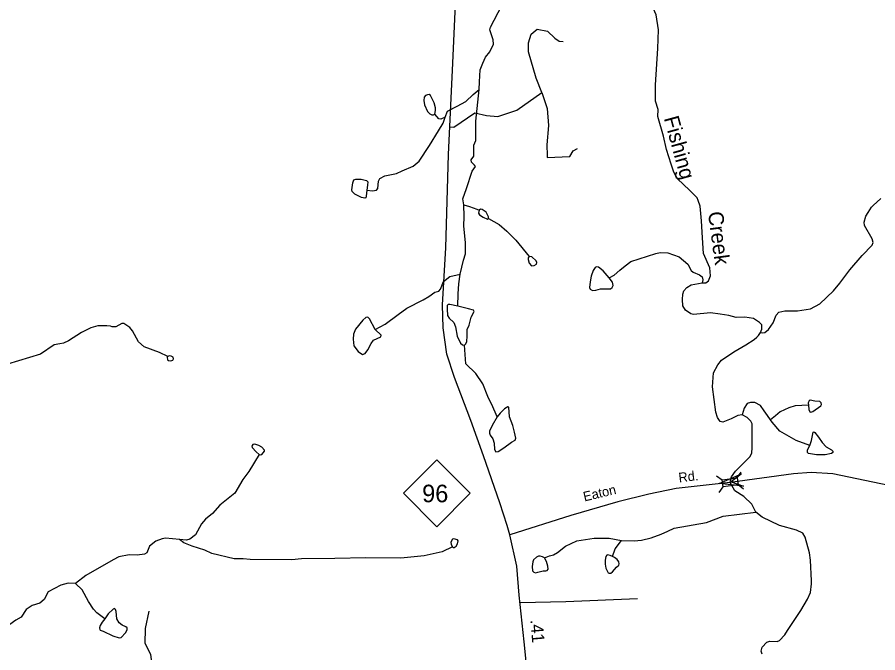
# Model space of a CAD drawing. Extents: x 2056842 to 2160602, y 826753 to 1016856.
# Drawn here: x 2118107 to 2126686, y 898718 to 905049 of the extents above; entities that cross this region are included whole.
import ezdxf

# ---------------------------------------------------------------- set-up
doc = ezdxf.new("R2010")
doc.units = 0
for name, color, linetype in [('Exist Hydrographic Creek Single Shore', 7, 'Continuous'), ('Exist Hydrographic Creek Single Shore Label', 7, 'Continuous'), ('Exist Hydrographic Misc Water Feature', 7, 'Continuous'), ('Exist Road Non-System Type 51', 7, 'Continuous'), ('Exist Road Primary NC Attributed', 7, 'Continuous'), ('Exist Road Primary NC Service Mileage Hundredths English Label', 7, 'Continuous'), ('Exist Road Primary NC Shield CELL', 7, 'Continuous'), ('Exist Road Primary NC Shield Number Label', 7, 'Continuous'), ('Exist Road Secondary Structure Standard Bridge Attributed CELL', 7, 'Continuous'), ('Exist Road Secondary Structure Standard Bridge CELL', 7, 'Continuous'), ('Exist Road Secondary Type 51 Attributed', 7, 'Continuous'), ('Exist Road Secondary Type 51 Label', 7, 'Continuous')]:
    doc.layers.add(name, color=color, linetype=linetype)

msp = doc.modelspace()

# ---------------------------------------------------------------- linework, layer by layer
at = {"layer": 'Exist Hydrographic Creek Single Shore'}
for points in [[(2124468.2, 904375.7), (2124492.1, 904739.2), (2124498.3, 904922.1), (2124477.6, 905073), (2124376.7, 905298.8), (2124324.7, 905480.6), (2124334.1, 905620), (2124358, 905744.9), (2124390.2, 905809.4), (2124427.6, 905840.6), (2124489, 905878.1), (2124542, 905902), (2124569.1, 905931.1), (2124576.3, 905958.2)], [(2124936.1, 902401.8), (2124970.4, 902404.9), (2124999.5, 902424.7), (2125018.3, 902473.6), (2125011, 902552.6), (2124947.6, 902695.8), (2124937.2, 902852.9), (2124926.8, 903019.4), (2124915.3, 903165.9), (2124895.6, 903224.1), (2124884.1, 903249.1), (2124809.3, 903327.1), (2124687.6, 903438.5), (2124652.2, 903506.1), (2124625.2, 903586.2), (2124579.5, 903731.9), (2124549.3, 903864), (2124493.2, 904059.6), (2124496.3, 904131.2), (2124469.2, 904214.4), (2124468.2, 904375.7)], [(2125517.4, 901910.1), (2125540.2, 901904.9), (2125559, 901909.1), (2125595.4, 901939.3), (2125644.2, 902004.4), (2125673.1, 902081.7), (2125698.3, 902110.5), (2125759.6, 902123), (2125886.5, 902125.1), (2126013.4, 902143.8), (2126106.9, 902195.8), (2126245.2, 902322.1), (2126307.6, 902400.2), (2126365.9, 902479.2), (2126407.5, 902532.3), (2126530.6, 902675.5), (2126628.2, 902777.8), (2126639.3, 902805.1), (2126630, 902842.6), (2126554.1, 902973.6), (2126549.9, 903008), (2126565.5, 903066.2), (2126588.4, 903103.7), (2126622.7, 903155.9), (2126641.4, 903176.5), (2126676.8, 903207.9), (2126717.3, 903244.4)], [(2125517.4, 901910.1), (2125528.8, 901941.9), (2125528.8, 901984.6), (2125507, 902009.5), (2125446.7, 902047), (2125361.4, 902061.6), (2125273, 902059.5), (2125199.2, 902077.2), (2125116, 902091.7), (2125017.2, 902103.2), (2124848.8, 902088.6), (2124821.7, 902095.9), (2124769.7, 902132.3), (2124743.7, 902172.9), (2124737.5, 902236.4), (2124742.7, 902289.6), (2124751, 902324.8), (2124781.2, 902356), (2124826.9, 902384.1), (2124936.1, 902401.8)], [(2119607.6, 901669.8), (2119523.9, 901709.1), (2119373.8, 901766.4), (2119317.4, 901814.1), (2119257.2, 901925.9), (2119230.9, 901959.8), (2119168.8, 901999.5), (2119148.7, 901999.4), (2119089, 901965.2), (2119052.9, 901965), (2119036.9, 901973), (2119001.1, 901976.7), (2118909, 901976.3), (2118840.9, 901954.1), (2118749.2, 901909.7), (2118617.8, 901827.1), (2118567.8, 901800.9), (2118531.7, 901796.8), (2118475.7, 901784.5), (2118340.2, 901693.9), (2118010.9, 901594.5)], [(2125334.4, 901087.4), (2125291.7, 901082.2), (2125223.1, 901048.9), (2125142, 901015.6), (2125112.9, 901020.8), (2125086.9, 901063.4), (2125070.2, 901115.5), (2125039, 901368.7), (2125046.3, 901507.1), (2125090, 901586.1), (2125128.5, 901634), (2125250.1, 901714.5), (2125369.7, 901785.3), (2125451.9, 901837.3), (2125481, 901861.2), (2125497.6, 901880), (2125517.4, 901910.1)], [(2125468.5, 900117.7), (2125429.6, 900196.9), (2125349.2, 900274.6), (2125259.5, 900332), (2125214.1, 900415.2), (2125216.9, 900434), (2125228.3, 900471.4), (2125267.8, 900528.7), (2125412.3, 900673.1), (2125430, 900708.5), (2125432.1, 900760.5), (2125434.2, 901000), (2125418.6, 901026), (2125384.3, 901062.4), (2125334.4, 901087.4)], [(2120519.6, 900692.4), (2120415.1, 900523.1), (2120357.5, 900443), (2120277.9, 900308.6), (2120128.4, 900188), (2120053, 900105.6), (2119985.3, 900049.4), (2119945.5, 900001.2), (2119884.9, 899893.2), (2119828.9, 899848.5), (2119793.5, 899840.1), (2119724.3, 899846.3)], [(2125786.7, 898938.7), (2125837.6, 899019.9), (2125917.7, 899139.9), (2125984.2, 899253.3), (2126014.4, 899317.8), (2126024.8, 899404.2), (2126024.8, 899436.4), (2126014.4, 899639.1), (2126005, 899713), (2125962.4, 899871.1), (2125937.4, 899908.6), (2125874.4, 899940.9), (2125704.5, 899985.6), (2125533, 900069.8), (2125468.5, 900117.7)], [(2119724.3, 899846.3), (2119584, 899859.7), (2119552.2, 899853.4), (2119490.3, 899829.2), (2119425.8, 899779.9), (2119397.8, 899714.4), (2119374.9, 899700.9), (2119302.2, 899691.5), (2119222.2, 899694.6), (2119118.4, 899673.9), (2119065, 899643.4), (2118792.2, 899489.3), (2118689.4, 899409.2)], [(2122446.4, 899772.6), (2122344.2, 899723.7), (2122162.5, 899682.9), (2121930.4, 899660), (2121582.7, 899662.3), (2121274.7, 899657.1), (2120940.6, 899653.6), (2120844.7, 899643.2), (2120429, 899647.4), (2120360.8, 899655), (2120269.1, 899654.6), (2120046.8, 899705.7), (2119978.5, 899741.4), (2119850.6, 899780.7), (2119766.3, 899814.4), (2119724.3, 899846.3)], [(2118689.4, 899409.2), (2118613.6, 899410.3), (2118542.9, 899390.5), (2118414.6, 899326.6), (2118375, 899248.4), (2118330.9, 899212.2), (2118255.3, 899189.9), (2118197, 899150.5), (2118147.2, 899071.5), (2118093.2, 899044.4), (2118032.9, 898998.7), (2117960.2, 898967.5)], [(2125533, 898705.7), (2125524.6, 898732.7), (2125531.9, 898775.4), (2125580.8, 898822.2), (2125610.9, 898832.6), (2125683.7, 898830.5), (2125706.6, 898839.9), (2125757.6, 898896), (2125786.7, 898938.7)]]:
    msp.add_lwpolyline(points, dxfattribs=at)
at = {"layer": 'Exist Hydrographic Misc Water Feature'}
for points in [[(2122711.9, 904330.1), (2122714, 904407.1), (2122721.3, 904524.7), (2122746.9, 904592.7), (2122773.5, 904652.5), (2122819.3, 904703.4), (2122854.6, 904782.5), (2122851.5, 904823.1), (2122818.2, 904923), (2122823.4, 904951.5), (2122936.8, 905164.8), (2122975.2, 905209.5), (2122990.3, 905498.1), (2123053.7, 905602.2), (2123096.4, 905620.9), (2123117.2, 905644), (2123122.4, 905676.2), (2123143.2, 905712.4), (2123181.6, 905746.8), (2123215.2, 905798.8), (2123271.4, 905853.9), (2123335.8, 905893.5), (2123383.7, 905952.8)], [(2122373, 904055.3), (2122396.9, 904113.5), (2122491, 904161.8), (2122578.8, 904209.4), (2122653.7, 904280.2), (2122711.9, 904330.1)], [(2122560.1, 903179.4), (2122547.6, 903241.8), (2122585.1, 903342.6), (2122643.3, 903515.3), (2122676.6, 903563.1), (2122664.1, 903575.6), (2122635, 903606.8), (2122632.9, 903629.7), (2122659.9, 903665.1), (2122659.9, 903773.3), (2122678.7, 903821.2), (2122678.7, 904014.7), (2122711.9, 904330.1)], [(2122270, 904082.3), (2122278.3, 904118.7), (2122278.3, 904147.9), (2122261.7, 904196.8), (2122226.3, 904268.5), (2122212.8, 904277.9), (2122197.2, 904275.8), (2122175.4, 904268.5), (2122165, 904254), (2122159.8, 904219.6), (2122168.1, 904175.9), (2122197.2, 904111.4), (2122220.1, 904086.5), (2122238.8, 904076.1), (2122255.5, 904077.1), (2122270, 904082.3)], [(2121590.5, 903326.1), (2121647.7, 903318.8), (2121688.2, 903325.1), (2121700.7, 903342.8), (2121707, 903414.6), (2121722.6, 903441.6), (2121770.4, 903470.7), (2121887.9, 903491.5), (2121945.1, 903520.7), (2122054.3, 903564.4), (2122113, 903616.8), (2122216.7, 903772.5), (2122307.9, 903917), (2122354.2, 903994.9), (2122373, 904055.3)], [(2122373, 904055.3), (2122329.5, 904035.1), (2122308.5, 904038.6), (2122270, 904082.3)], [(2121590.5, 903326.1), (2121585.3, 903266.8), (2121582.2, 903249.1), (2121570.7, 903246), (2121539.5, 903254.3), (2121472, 903286.6), (2121447, 903312.6), (2121441.8, 903329.2), (2121451.2, 903401), (2121463.6, 903429.1), (2121482.4, 903436.4), (2121534.3, 903435.4), (2121588.4, 903422.9), (2121600.9, 903408.3), (2121599.9, 903376.1), (2121590.5, 903326.1)], [(2122522.7, 902490.7), (2122556, 902628), (2122575.3, 902692.3), (2122574.7, 902804.9), (2122560.1, 902967.2), (2122561.8, 903064.1), (2122560.1, 903179.4)], [(2122560.1, 903179.4), (2122616.3, 903162.8), (2122689.1, 903137.8), (2122711.9, 903127.4)], [(2122711.9, 903127.4), (2122705.7, 903096.2), (2122716.1, 903079.5), (2122751.5, 903058.7), (2122795.1, 903037.9), (2122803.4, 903044.2)], [(2122803.4, 903044.2), (2122803.4, 903060.8), (2122780.6, 903106.6), (2122743.1, 903133.6), (2122724.4, 903137.8), (2122711.9, 903127.4)], [(2122803.4, 903044.2), (2122911.6, 902983.8), (2122988.5, 902919.3), (2123075.9, 902827.8), (2123209, 902665.5)], [(2123209, 902665.5), (2123200.7, 902650.9), (2123200.7, 902636.3), (2123211.1, 902600.9), (2123233.9, 902571.8), (2123261, 902576), (2123283.8, 902590.5), (2123288, 902607.2), (2123279.7, 902623.8), (2123238.1, 902663.4), (2123209, 902665.5)], [(2124008.6, 902452.4), (2124057.5, 902479.4), (2124113.8, 902529.1), (2124167.5, 902573.2), (2124224.9, 902614.7), (2124473.1, 902696.6), (2124517, 902706.7), (2124593, 902703), (2124705, 902661.5), (2124791.5, 902588), (2124825.8, 902526.1), (2124845.7, 902510.3), (2124909.6, 902484.6), (2124934, 902464.7), (2124942.4, 902434), (2124936.1, 902401.8)], [(2121676.3, 901939.2), (2121774, 901993.3), (2121905, 902087), (2121989.7, 902149.8), (2122154.6, 902232.6), (2122208.7, 902268), (2122269, 902309.6), (2122310.6, 902320), (2122325.1, 902340.8), (2122356.3, 902417.8), (2122420.8, 902467.8), (2122522.7, 902490.7)], [(2122499.8, 902172.3), (2122501.9, 902295.1), (2122510.2, 902392.9), (2122522.7, 902490.7)], [(2124008.6, 902452.4), (2123949.3, 902522.1), (2123901.5, 902558.5), (2123881.7, 902563.7), (2123867.2, 902556.4), (2123848.5, 902527.3), (2123829.7, 902470), (2123817.3, 902413.9), (2123811, 902357.7), (2123817.3, 902338.9), (2123841.2, 902327.5), (2123873.4, 902329.6), (2123921.2, 902342.1), (2124020, 902345.2), (2124038.7, 902355.6), (2124048.1, 902375.4), (2124039.8, 902410.7), (2124008.6, 902452.4)], [(2122499.8, 902172.3), (2122418.7, 902188.9), (2122402.1, 902188.9), (2122393.8, 902178.5), (2122391.7, 902141.1), (2122395.8, 902078.7), (2122414.5, 902051.6), (2122460.3, 902007.9), (2122474.9, 901966.3), (2122491.5, 901872.7), (2122526.8, 901804), (2122545.6, 901787.3), (2122564.3, 901782.3)], [(2122564.3, 901782.3), (2122576.8, 901793.6), (2122589.2, 901814.4), (2122593.4, 901874.7), (2122591.3, 901939.2), (2122612.1, 901982.9), (2122630.8, 902062), (2122662, 902118.2), (2122655.8, 902130.7), (2122605.9, 902145.2), (2122499.8, 902172.3)], [(2121676.3, 901939.2), (2121620.1, 902045.4), (2121601.4, 902062), (2121582.7, 902057.8), (2121551.5, 902030.8), (2121478.7, 901943.4), (2121460, 901891.4), (2121455.8, 901841.4), (2121464.2, 901776.9), (2121505.7, 901720.8), (2121547.3, 901689.5), (2121574.4, 901699.9), (2121601.4, 901735.3), (2121634.7, 901799.8), (2121659.6, 901833.1), (2121732.4, 901864.3), (2121734.5, 901883.1), (2121676.3, 901939.2)], [(2122892.9, 901069), (2122836.7, 901191.8), (2122813.8, 901233.4), (2122797.4, 901271.5), (2122747.3, 901397.4), (2122678.7, 901499.4), (2122578.8, 901595.1), (2122564.3, 901782.3)], [(2119607.6, 901669.8), (2119602.4, 901661.4), (2119603.4, 901637.5), (2119613.8, 901628.2), (2119639.8, 901627.1), (2119657.5, 901633.4), (2119664.7, 901645.8), (2119660.6, 901662.5), (2119640.8, 901673.9), (2119620.1, 901677), (2119607.6, 901669.8)], [(2125615.1, 901038.7), (2125584.9, 901080.3), (2125551.7, 901127.1), (2125515.3, 901180.2), (2125459.1, 901210.3), (2125415.3, 901212.9), (2125384.3, 901199.9), (2125355.2, 901155.2), (2125334.4, 901087.4)], [(2125993.6, 901185.4), (2125998.8, 901142.7), (2126007.1, 901119.8), (2126018.6, 901114.6), (2126037.3, 901123), (2126117.3, 901178.1), (2126124.6, 901191.6), (2126121.5, 901209.3), (2126109, 901221.8), (2126059.1, 901226), (2126010.2, 901234.3), (2126000.9, 901229.1), (2125991.5, 901209.3), (2125993.6, 901185.4)], [(2122892.9, 901069), (2122843, 900983.7), (2122815.9, 900925.5), (2122813.8, 900904.6), (2122822.2, 900885.9), (2122847.1, 900850.5), (2122861.7, 900804.8), (2122863.8, 900744.4), (2122878.3, 900721.5), (2122901.2, 900723.6), (2122959.4, 900761.1), (2123034.3, 900815.2), (2123069.6, 900836), (2123075.9, 900856.8), (2123065.5, 900915), (2123046.8, 900983.7), (2123015.6, 901069), (2123009.3, 901164.8), (2122998.9, 901168.9), (2122963.6, 901148.1), (2122919.9, 901104.4), (2122892.9, 901069)], [(2125993.6, 901185.4), (2125862.6, 901179.1), (2125799.2, 901158.3), (2125711.8, 901119.8), (2125665, 901078.2), (2125615.1, 901038.7)], [(2126007.1, 900783.6), (2125873, 900831.4), (2125708.7, 900925.1), (2125634.3, 901013.9), (2125615.1, 901038.7)], [(2126007.1, 900783.6), (2126025.8, 900833.5), (2126037.3, 900900.1), (2126041.4, 900916.7), (2126047.7, 900919.9), (2126059.1, 900913.6), (2126094.5, 900866.8), (2126129.8, 900811.7), (2126172.4, 900771.1), (2126224.4, 900740.9), (2126236.9, 900726.3), (2126235.9, 900712.8), (2126224.4, 900703.5), (2126160, 900691), (2126074.7, 900689.9), (2125994.6, 900702.4), (2125985.3, 900713.9), (2125986.3, 900739.9), (2126007.1, 900783.6)], [(2120519.6, 900692.4), (2120532.1, 900689.3), (2120546.6, 900693.4), (2120573.6, 900726.7), (2120573.6, 900738.1), (2120546.6, 900765.1), (2120514.4, 900781.8), (2120476, 900795.3), (2120457.3, 900792.2), (2120446.9, 900777.6), (2120447.9, 900762), (2120487.4, 900721.5), (2120519.6, 900692.4)], [(2124129.4, 899837.4), (2124257.6, 899832), (2124329.5, 899840.3), (2124425.5, 899861.8), (2124525.4, 899899.2), (2124593, 899929.5), (2124657, 899957.8), (2124978.5, 900015.2), (2125144.1, 900080.3), (2125468.5, 900117.7)], [(2122446.4, 899772.6), (2122453.7, 899767.4), (2122462, 899767.4), (2122482.8, 899779.9), (2122497.3, 899804.8), (2122503.5, 899831.8), (2122495.2, 899843.3), (2122459.9, 899854.7), (2122445.4, 899849.5), (2122430.8, 899820.4), (2122432.9, 899796.5), (2122446.4, 899772.6)], [(2123363.9, 899664.1), (2123412.1, 899682.4), (2123452.3, 899692.6), (2123492.8, 899717.1), (2123572.9, 899781.6), (2123686.2, 899834.7), (2123856.8, 899858.6), (2124009.4, 899860.9), (2124129.4, 899837.4)], [(2124040.8, 899677.6), (2124067.9, 899753.6), (2124129.4, 899837.4)], [(2123363.9, 899664.1), (2123344.1, 899674.5), (2123319.2, 899680.7), (2123303.6, 899679.7), (2123282.8, 899669.3), (2123254.7, 899645.4), (2123245.4, 899625.6), (2123240.2, 899578.8), (2123242.2, 899534), (2123255.8, 899519.5), (2123272.4, 899514.3), (2123298.4, 899519.5), (2123350.4, 899535.1), (2123377.4, 899534), (2123389.9, 899538.2), (2123399.2, 899551.7), (2123396.1, 899581.9), (2123383.6, 899628.7), (2123363.9, 899664.1)], [(2124040.8, 899677.6), (2124016.9, 899688), (2123996.1, 899692.2), (2123983.6, 899689.1), (2123975.3, 899676.6), (2123967, 899642.2), (2123968, 899599.6), (2123973.2, 899562.1), (2123987.8, 899534), (2123998.2, 899515.3), (2124008.6, 899510.1), (2124025.2, 899512.2), (2124041.9, 899525.7), (2124081.4, 899572.5), (2124103.2, 899591.3), (2124108.4, 899603.7), (2124105.3, 899622.5), (2124086.6, 899647.4), (2124061.6, 899666.2), (2124040.8, 899677.6)], [(2118979.2, 899056.9), (2118901.3, 899116.2), (2118867, 899151.5), (2118818.2, 899229.4), (2118754.6, 899346), (2118689.4, 899409.2)], [(2118979.2, 899056.9), (2118953.2, 899022.6), (2118932.4, 898989.4), (2118927.2, 898966.5), (2118929.3, 898948.8), (2118934.5, 898943.6), (2118964.6, 898933.2), (2119061.2, 898887.5), (2119124.6, 898866.7), (2119144.3, 898871.9), (2119184.9, 898915.6), (2119202.5, 898945.7), (2119204.6, 898965.5), (2119190, 898977.9), (2119151.6, 898993.5), (2119122.5, 899016.4), (2119100.7, 899056.9), (2119092.4, 899129.7), (2119088.3, 899149.4), (2119076.8, 899157.7), (2119063.3, 899153.6), (2119014.5, 899105.8), (2118979.2, 899056.9)]]:
    msp.add_lwpolyline(points, dxfattribs=at)
at = {"layer": 'Exist Road Non-System Type 51'}
for points in [[(2123337.4, 904299.1), (2123279.3, 904443.6), (2123204.8, 904703), (2123204.8, 904795.4), (2123228.7, 904881.9), (2123291.2, 904929.6), (2123392.5, 904911.7), (2123467, 904840.1), (2123508.7, 904810.3), (2123550.4, 904807.3)], [(2122418.4, 903958), (2122458.5, 903953.2), (2122667.1, 904096.3), (2122786.3, 904069.5), (2122899.5, 904060.6), (2123087.1, 904123.2), (2123337.4, 904299.1)], [(2123337.4, 904299.1), (2123389.5, 904139.6), (2123404.4, 903969.6), (2123386.6, 903778.8), (2123389.5, 903671.5), (2123389.5, 903653.6), (2123615.9, 903662.6), (2123648.7, 903719.2), (2123693.4, 903743.1)], [(2123119.5, 899220), (2123576.5, 899230.3), (2124291.5, 899260.2)], [(2119468.9, 897928.4), (2119474.9, 898074.4), (2119489.8, 898229.4), (2119463, 898336.7), (2119436.2, 898393.4), (2119436.2, 898479.8), (2119460, 898548.4), (2119439.2, 898700.4), (2119382.6, 898810.7), (2119384.1, 898958.3), (2119422.8, 899131.2)]]:
    msp.add_lwpolyline(points, dxfattribs=at)
at = {"layer": 'Exist Road Primary NC Attributed'}
for points in [[(2123018.9, 899891.7), (2122990.2, 899985.2), (2122919.2, 900212.6), (2122756.7, 900679.1), (2122627.3, 901033.2), (2122466.5, 901460.2), (2122391.1, 901693.9), (2122352.5, 901955.4), (2122347.1, 902185.5), (2122378.5, 902752.7), (2122404.6, 903683), (2122446.8, 904521.6), (2122472.8, 905103.1), (2122489, 905493.2), (2122493.5, 905862.6), (2122466.5, 906103.5), (2122414.4, 906330), (2122323.7, 906598.8), (2122241.1, 906767.8), (2122129.7, 906931.3), (2121757.6, 907331.9)], [(2123299.5, 897765.5), (2123232.2, 898045), (2123210.6, 898332.7), (2123162.1, 898827), (2123111.8, 899290.8), (2123086.7, 899582.1), (2123018.9, 899891.7)]]:
    msp.add_lwpolyline(points, dxfattribs=at)
at = {"layer": 'Exist Road Primary NC Shield CELL'}
msp.add_lwpolyline([(2121956.7, 900307.1), (2122289.7, 900640.1), (2122622.7, 900307.1), (2122289.7, 899974.1)], close=True, dxfattribs=at)
at = {"layer": 'Exist Road Secondary Structure Standard Bridge Attributed CELL'}
msp.add_lwpolyline([(2125345.9, 900377.4), (2125103.5, 900403.9), (2125326.7, 900502.1), (2125224, 900422.5)], close=True, dxfattribs=at)
at = {"layer": 'Exist Road Secondary Structure Standard Bridge CELL'}
for p, q in [((2125282.6, 900461.8), (2125323.5, 900517.4)), ((2125077.6, 900480.3), (2125133.1, 900439.4)), ((2125102.8, 900314.1), (2125143.7, 900369.6)), ((2125292.9, 900393.6), (2125348.5, 900352.7))]:
    msp.add_line(p, q, dxfattribs=at)
msp.add_lwpolyline([(2125133.1, 900439.4), (2125282.5, 900462.1), (2125293.1, 900392.3), (2125143.7, 900369.6)], close=True, dxfattribs=at)
at = {"layer": 'Exist Road Secondary Type 51 Attributed'}
for points in [[(2131351, 899775.8), (2131059.1, 899771.3), (2130270.4, 899801.9), (2129555.4, 899823.4), (2129030.8, 899827), (2128872.7, 899855.8), (2128646.4, 899931.3), (2128366.1, 900035.6), (2128121.8, 900103.9), (2127692.4, 900192), (2126876.8, 900368.1), (2126237.3, 900501.2), (2126021.7, 900515.5), (2125845.6, 900501.2), (2125214.1, 900415.2)], [(2125214.1, 900415.2), (2124676.1, 900355.5), (2124403, 900298), (2124094, 900222.5), (2123625.2, 900084.1), (2123018.9, 899891.7)]]:
    msp.add_lwpolyline(points, dxfattribs=at)

# ---------------------------------------------------------------- texts
at = {"layer": 'Exist Hydrographic Creek Single Shore Label'}
for s, rotation, p in [('Fishing', 285.38024, (2124551.7, 904043.6)), ('Creek', 277.56748, (2124992.3, 903104.9))]:
    msp.add_text(s, height=150, rotation=rotation, dxfattribs=at).set_placement(p)
at = {"layer": 'Exist Road Primary NC Service Mileage Hundredths English Label'}
msp.add_text('.41', height=125, rotation=274.79366, dxfattribs=at).set_placement((2123221.6, 899044.5))
at = {"layer": 'Exist Road Primary NC Shield Number Label'}
msp.add_text('96', height=175, dxfattribs=at).set_placement((2122143.8, 900217.4))
at = {"layer": 'Exist Road Secondary Type 51 Label'}
for s, rotation, p in [('Rd.', 6.52219, (2124704.7, 900415.3)), ('Eaton', 13.415, (2123761.6, 900224.8))]:
    msp.add_text(s, height=95, rotation=rotation, dxfattribs=at).set_placement(p)

doc.saveas('drawing.dxf')
